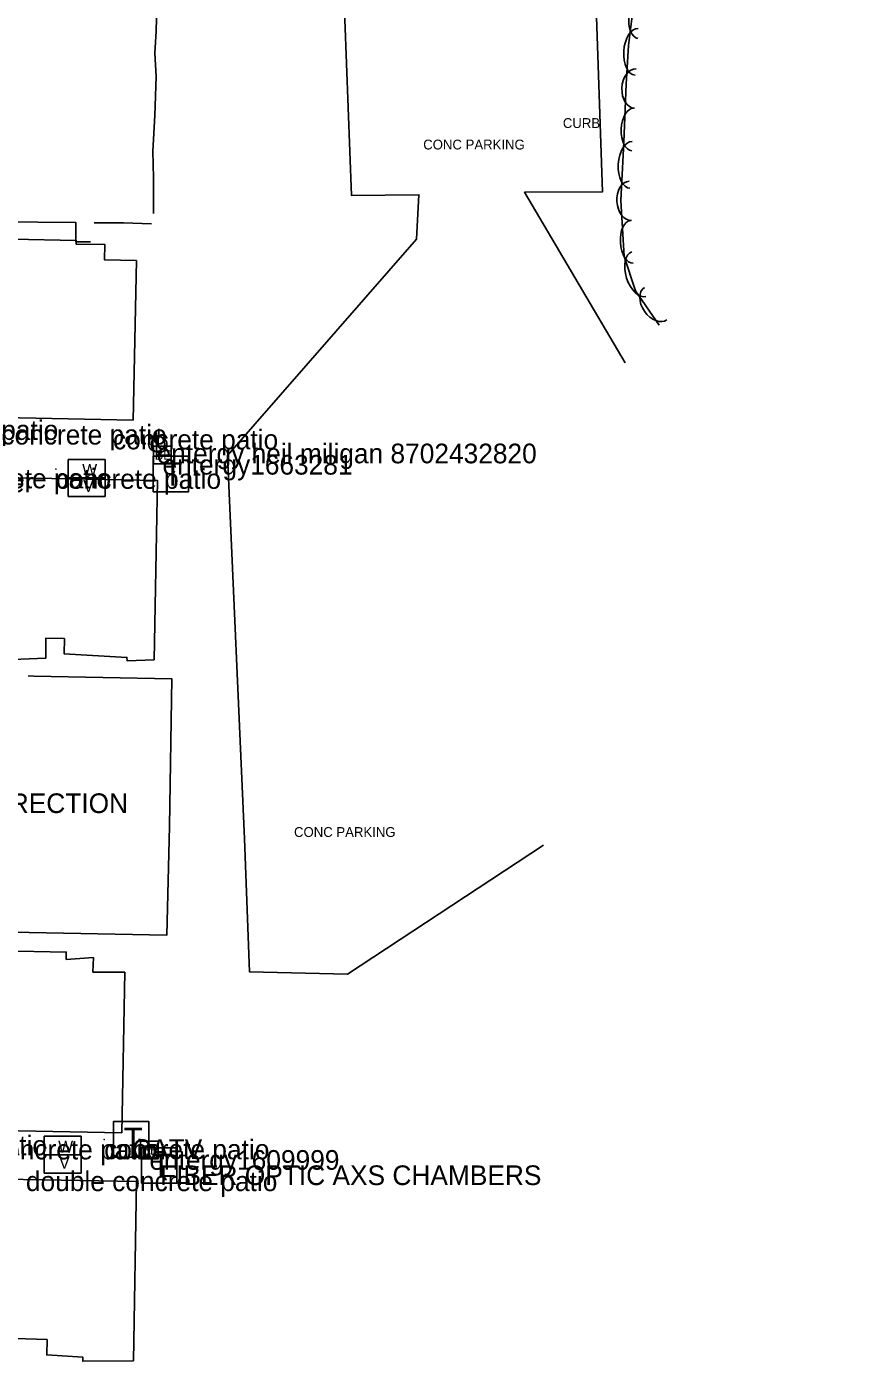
# Model space of a CAD drawing. Extents: x 1802180 to 1804859, y 572524 to 575172.
# Drawn here: x 1803465.6 to 1803677.9, y 573011.6 to 573350.8 of the extents above; entities that cross this region are included whole.
import ezdxf

# ---------------------------------------------------------------- set-up
doc = ezdxf.new("R2010")
doc.units = 0
for name, color, linetype in [('S_BUILDING', 7, 'Continuous'), ('S_CURB_ANNOT', 7, 'Continuous'), ('S_ELECTRIC_UTILITIES', 7, 'Continuous'), ('S_ELECTRIC_UTILITIES_ANNOT', 7, 'Continuous'), ('S_MSC_PT_SYM', 7, 'Continuous'), ('S_PARKING', 7, 'Continuous'), ('S_PARKING_ANNOT', 7, 'Continuous'), ('S_SANITARY_SEWER_ANNOT', 7, 'Continuous'), ('S_SURVEY_TEXT_ANNOT', 7, 'Continuous'), ('S_TELEPHONE_UTILITIES', 7, 'Continuous'), ('S_TELEPHONE_UTILITIES_ANNOT', 7, 'Continuous'), ('S_TREE', 7, 'Continuous'), ('S_UTILITY_POLE', 7, 'Continuous'), ('S_UTILITY_POLE_ANNOT', 7, 'Continuous'), ('S_WATER_UTILITIES', 7, 'Continuous')]:
    doc.layers.add(name, color=color, linetype=linetype)

msp = doc.modelspace()

# ---------------------------------------------------------------- linework, layer by layer
at = {"layer": 'S_BUILDING'}
for points in [[(1803462.01, 573296.8), (1803478.24, 573296.47), (1803478.22, 573295.53), (1803485.52, 573295.38), (1803485.44, 573291.51), (1803493.54, 573291.34), (1803492.71, 573250.8)], [(1803492.71, 573250.8), (1803377.01, 573253.17)], [(1803355.68, 573238.13), (1803498.89, 573235.47), (1803498.03, 573189.9), (1803491.23, 573189.57), (1803491.15, 573190.48), (1803475.2, 573191.35), (1803475.25, 573195.28), (1803470.52, 573195.4), (1803470.51, 573190.3), (1803462.03, 573189.93)], [(1803459.36, 573115.91), (1803475.71, 573115.57), (1803475.72, 573113.72), (1803482.62, 573114.18), (1803482.49, 573110.49), (1803490.6, 573110.46), (1803489.83, 573069.64)], [(1803489.83, 573069.64), (1803319.1, 573072.97)], [(1803435.9, 573058.27), (1803493.55, 573057.25), (1803492.78, 573011.74), (1803479.91, 573011.58), (1803479.95, 573012.63), (1803470.75, 573013.22), (1803470.82, 573017.09), (1803457.31, 573017.57), (1803457.28, 573013.52), (1803448.5, 573013.38), (1803448.51, 573012.15), (1803435.08, 573012.81), (1803435.9, 573058.27)]]:
    msp.add_lwpolyline(points, dxfattribs=at)
at = {"layer": 'S_ELECTRIC_UTILITIES'}
for points in [[(1803497.9, 573239.69), (1803497.9, 573244.19), (1803502.4, 573244.19), (1803502.4, 573239.69)], [(1803494.57, 573063.01), (1803494.57, 573067.51), (1803499.07, 573067.51), (1803499.07, 573063.01)]]:
    msp.add_lwpolyline(points, close=True, dxfattribs=at)
at = {"layer": 'S_MSC_PT_SYM'}
for points in [[(1803487.59, 573248.36), (1803487.59, 573248.41), (1803487.59, 573248.36), (1803487.54, 573248.36), (1803487.59, 573248.36), (1803487.59, 573248.31), (1803487.59, 573248.36), (1803487.64, 573248.36)], [(1803473.07, 573238.33), (1803473.07, 573238.38), (1803473.07, 573238.33), (1803473.02, 573238.33), (1803473.07, 573238.33), (1803473.07, 573238.28), (1803473.07, 573238.33), (1803473.12, 573238.33)], [(1803485.35, 573067.94), (1803485.35, 573067.99), (1803485.35, 573067.94), (1803485.3, 573067.94), (1803485.35, 573067.94), (1803485.35, 573067.89), (1803485.35, 573067.94), (1803485.4, 573067.94)]]:
    msp.add_lwpolyline(points, dxfattribs=at)
at = {"layer": 'S_PARKING'}
for points in [[(1803548.83, 573520.13), (1803562.91, 573483.58), (1803563.61, 573458.14), (1803543.44, 573458.25), (1803546.55, 573352.58), (1803548.2, 573307.9), (1803565.38, 573308.05), (1803564.72, 573296.79), (1803516.68, 573241.8), (1803521.02, 573144.38), (1803522.33, 573110.53), (1803547.21, 573110.01), (1803597.02, 573142.77)], [(1803617.82, 573265.35), (1803592.22, 573308.7), (1803612.04, 573308.8), (1803609.36, 573388.03), (1803607.49, 573460.07), (1803606.08, 573499.68), (1803598.74, 573498.93), (1803591.87, 573505.03), (1803596.29, 573519.16)], [(1803478.02, 573365.31), (1803482.02, 573365.22), (1803494.97, 573365.18), (1803499.12, 573365.03), (1803498.88, 573361.34), (1803498.74, 573356.12), (1803498.53, 573349.62), (1803498.24, 573344.04), (1803498.53, 573338.08), (1803498.2, 573328.24), (1803497.73, 573319.15), (1803497.87, 573312.36), (1803497.89, 573303.26)], [(1803478.02, 573365.31), (1803482.02, 573365.22), (1803494.97, 573365.18), (1803499.12, 573365.03), (1803498.88, 573361.34), (1803498.74, 573356.12), (1803498.53, 573349.62), (1803498.24, 573344.04), (1803498.53, 573338.08), (1803498.2, 573328.24), (1803497.73, 573319.15), (1803497.87, 573312.36), (1803497.89, 573303.26)], [(1803454.04, 573296.58), (1803454.06, 573301.3), (1803456.5, 573301.3), (1803468.5, 573301.09), (1803478.16, 573300.99), (1803478.17, 573296.1), (1803481.87, 573296.13)], [(1803454.04, 573296.58), (1803454.06, 573301.3), (1803456.5, 573301.3), (1803468.5, 573301.09), (1803478.16, 573300.99), (1803478.17, 573296.1), (1803481.87, 573296.13)], [(1803482.78, 573300.94), (1803490.25, 573300.93), (1803497.42, 573300.7)], [(1803482.78, 573300.94), (1803490.25, 573300.93), (1803497.42, 573300.7)], [(1803466.04, 573185.77), (1803467.47, 573185.74), (1803502.59, 573185.02), (1803501.94, 573147.56), (1803501.31, 573119.9), (1803461.91, 573120.67), (1803455.13, 573120.8)]]:
    msp.add_lwpolyline(points, dxfattribs=at)
at = {"layer": 'S_TELEPHONE_UTILITIES'}
for points in [[(1803497.81, 573232.59), (1803497.81, 573241.59), (1803506.81, 573241.59), (1803506.81, 573232.59)], [(1803487.72, 573063.49), (1803487.72, 573072.49), (1803496.72, 573072.49), (1803496.72, 573063.49)], [(1803494.83, 573056.85), (1803494.83, 573065.85), (1803503.83, 573065.85), (1803503.83, 573056.85)]]:
    msp.add_lwpolyline(points, close=True, dxfattribs=at)
at = {"layer": 'S_TREE'}
msp.add_lwpolyline([(1803626.43, 573274.89), (1803620.4, 573283.61), (1803617.6, 573292.34), (1803616.72, 573306.59), (1803617.45, 573321.39), (1803618.05, 573336.19), (1803618.67, 573346.01), (1803620.09, 573357.52), (1803623.68, 573367.42), (1803626.13, 573373.15), (1803628.86, 573378.48), (1803631.93, 573384.88), (1803640.05, 573387.08), (1803652.02, 573387.34), (1803660.9, 573387.32), (1803668.02, 573387.82), (1803673.68, 573386.91), (1803676.87, 573381.82), (1803677.86, 573372.14)], dxfattribs=at)
for centre, major_axis, ratio in [((1803621.72, 573353.18), (-0.66, -5.38), 0.540699), ((1803620.72, 573344.38), (-0.38, -5.93), 0.55008), ((1803620.42, 573335.05), (-0.2, -5.02), 0.685311), ((1803619.74, 573324.63), (-0.22, -5.41), 0.540699), ((1803619.32, 573315.64), (-0.29, -5.94), 0.55008), ((1803619.14, 573306.52), (0.31, -5.01), 0.685311), ((1803619.52, 573296.09), (0.33, -5.41), 0.540699), ((1803621.29, 573287.89), (1.82, -5.66), 0.55008), ((1803625.56, 573280.4), (2.86, -4.13), 0.685311)]:
    msp.add_ellipse(centre, major_axis=major_axis, ratio=ratio, start_param=3.141593, end_param=6.283185, dxfattribs=at)
at = {"layer": 'S_UTILITY_POLE'}
for p, q in [((1803499.21, 573246.56), (1803499.21, 573248.54)), ((1803498.68, 573241.88), (1803498.68, 573247.67))]:
    msp.add_line(p, q, dxfattribs=at)
for centre, radius in [((1803498.68, 573244.81), 2.05), ((1803499.32, 573244.55), 2)]:
    msp.add_circle(centre, radius, dxfattribs=at)
at = {"layer": 'S_WATER_UTILITIES'}
for p, q in [((1803476.22, 573240.77), (1803485.64, 573240.77)), ((1803476.22, 573231.36), (1803476.22, 573240.77)), ((1803485.64, 573240.77), (1803485.64, 573231.36)), ((1803476.22, 573236.09), (1803485.64, 573236.09)), ((1803485.64, 573231.36), (1803476.22, 573231.36)), ((1803470.11, 573068.78), (1803479.53, 573068.78)), ((1803470.11, 573059.36), (1803470.11, 573068.78)), ((1803479.53, 573068.78), (1803479.53, 573059.36)), ((1803470.11, 573064.09), (1803479.53, 573064.09)), ((1803479.53, 573059.36), (1803470.11, 573059.36))]:
    msp.add_line(p, q, dxfattribs=at)

# ---------------------------------------------------------------- texts
at = {"layer": 'S_CURB_ANNOT'}
msp.add_text('CURB', height=2.5, dxfattribs=at).set_placement((1803601.97, 573325.03))
at = {"layer": 'S_ELECTRIC_UTILITIES'}
for p in [(1803498.22, 573240.74), (1803494.88, 573064.06)]:
    msp.add_text('BE', height=2.4, rotation=360, dxfattribs=at).set_placement(p)
at = {"layer": 'S_ELECTRIC_UTILITIES_ANNOT'}
for s, p in [('entergy1663281', (1803500.17, 573236.94)), ('electric utility meter', (1803410.12, 573232.46)), ('entergy1609999', (1803496.84, 573060.26))]:
    msp.add_text(s, height=5, dxfattribs=at).set_placement(p)
at = {"layer": 'S_PARKING_ANNOT'}
for p in [(1803566.47, 573319.57), (1803533.62, 573144.85)]:
    msp.add_text('CONC PARKING', height=2.5, dxfattribs=at).set_placement(p)
at = {"layer": 'S_SANITARY_SEWER_ANNOT'}
msp.add_text('6" PVC N. GROUND SHOT FOR DIRECTION', height=5, dxfattribs=at).set_placement((1803354.58, 573150.92))
at = {"layer": 'S_SURVEY_TEXT_ANNOT'}
for s, p in [('concrete patio', (1803431.67, 573245.75)), ('concrete patio', (1803459.22, 573244.58)), ('concrete patio', (1803487.59, 573243.36)), ('concrete patio', (1803445.1, 573233.45)), ('concrete patio', (1803473.07, 573233.33)), ('concrete patio', (1803428.8, 573063.95)), ('concrete patio', (1803456.82, 573062.9)), ('concrete patio', (1803485.35, 573062.94)), ('double concrete patio', (1803465.45, 573054.84))]:
    msp.add_text(s, height=5, dxfattribs=at).set_placement(p)
at = {"layer": 'S_TELEPHONE_UTILITIES'}
for p in [(1803500.37, 573234.09), (1803490.28, 573064.99), (1803497.4, 573058.35)]:
    msp.add_text('T', height=6, rotation=360, dxfattribs=at).set_placement(p)
at = {"layer": 'S_TELEPHONE_UTILITIES_ANNOT'}
for s, p in [('CATV ', (1803492.45, 573063.01)), ('FIBER OPTIC AXS CHAMBERS ', (1803499.56, 573056.37))]:
    msp.add_text(s, height=5, dxfattribs=at).set_placement(p)
at = {"layer": 'S_UTILITY_POLE_ANNOT'}
msp.add_text('entergy heil miligan 8702432820', height=5, dxfattribs=at).set_placement((1803498.68, 573239.81))
at = {"layer": 'S_WATER_UTILITIES'}
for s, p in [('W', (1803479.77, 573236.62)), ('V', (1803480.01, 573232.55)), ('W', (1803473.66, 573064.62)), ('V', (1803473.9, 573060.56))]:
    msp.add_text(s, height=3, rotation=360, dxfattribs=at).set_placement(p)

doc.saveas('drawing.dxf')
